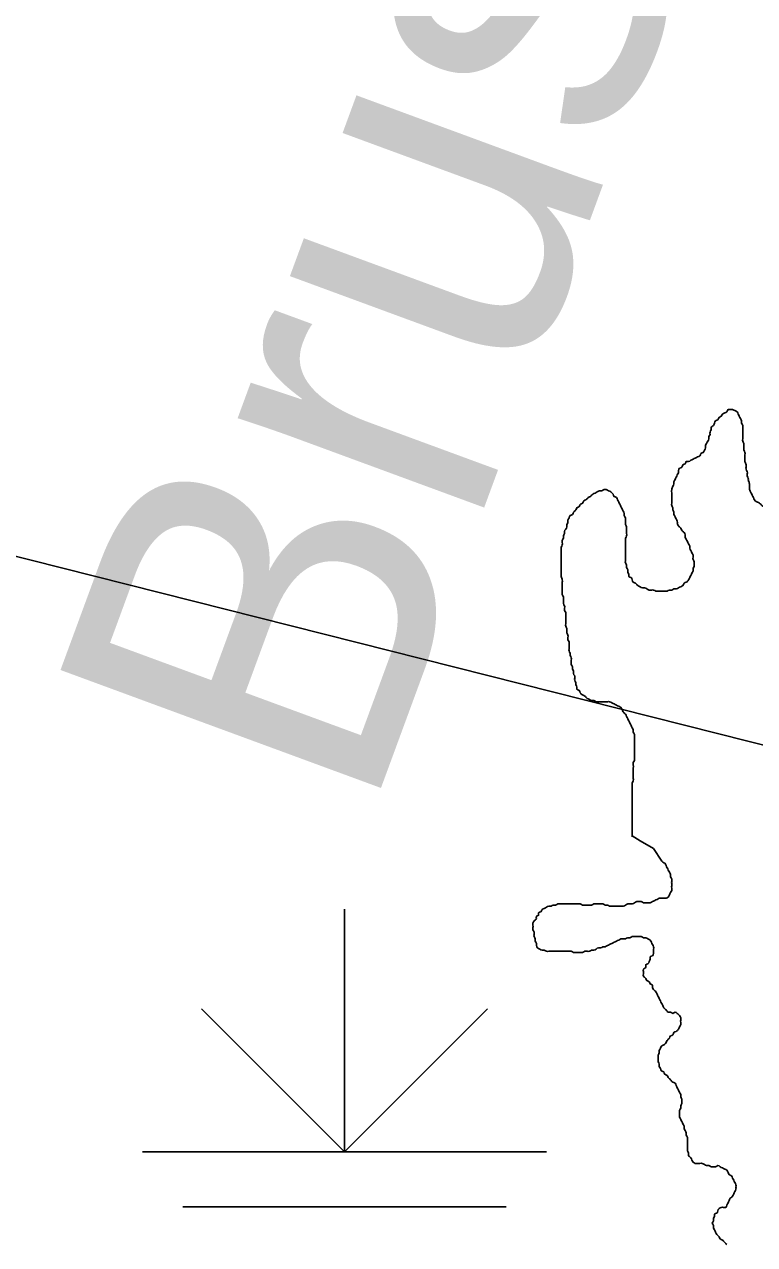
# Model space of a CAD drawing. Extents: x 813775 to 1157140, y 1757555 to 1979907.
# Drawn here: x 1039048 to 1040854, y 1824900 to 1827918 of the extents above; entities that cross this region are included whole.
import ezdxf

# ---------------------------------------------------------------- set-up
doc = ezdxf.new("R2010")
doc.units = 0
for name, color, linetype in [('Level 35', 7, 'Continuous'), ('Level 44', 7, 'Continuous'), ('R_Draft', 7, 'Continuous')]:
    doc.layers.add(name, color=color, linetype=linetype)

msp = doc.modelspace()

# ---------------------------------------------------------------- linework, layer by layer
at = {"layer": 'Level 35'}
msp.add_lwpolyline([(1040551.6, 1825910.3), (1040571.2, 1825898.6), (1040604.6, 1825879.1), (1040625.1, 1825848.4)], dxfattribs=at)
for points in [[(1040838.9, 1826789.4), (1040841.7, 1826781), (1040841.7, 1826775.4), (1040841.7, 1826769.8), (1040844.5, 1826761.4), (1040847.3, 1826755.9), (1040850.1, 1826750.3), (1040852.9, 1826744.7), (1040855.7, 1826739.1), (1040861.3, 1826736.3), (1040866.8, 1826733.5), (1040872.4, 1826728), (1040878, 1826725.2), (1040883.6, 1826725.2), (1040889.2, 1826722.4), (1040894.7, 1826719.6), (1040900.3, 1826716.8), (1040905.9, 1826716.8), (1040911.5, 1826719.6), (1040917.1, 1826722.4), (1040919.8, 1826728), (1040925.4, 1826733.5), (1040928.2, 1826739.1), (1040931, 1826744.7), (1040936.6, 1826750.3), (1040939.4, 1826755.9), (1040942.2, 1826761.4), (1040944.9, 1826767), (1040947.7, 1826772.6), (1040950.5, 1826781), (1040953.3, 1826786.6), (1040956.1, 1826792.1), (1040958.9, 1826797.7), (1040958.9, 1826803.3), (1040961.7, 1826808.9), (1040961.7, 1826814.5), (1040964.5, 1826820.1), (1040964.5, 1826825.6), (1040967.3, 1826831.2), (1040967.3, 1826836.8), (1040970.1, 1826842.4), (1040972.8, 1826848), (1040972.8, 1826853.5), (1040975.6, 1826859.1), (1040978.4, 1826864.7), (1040978.4, 1826870.3), (1040981.2, 1826875.9), (1040984, 1826881.4), (1040984, 1826887), (1040986.8, 1826892.6), (1040989.6, 1826898.2), (1040992.4, 1826903.8), (1040992.4, 1826909.4), (1040997.9, 1826914.9), (1040997.9, 1826920.5), (1041000.7, 1826926.1), (1041003.5, 1826931.7), (1041006.3, 1826937.3), (1041009.1, 1826942.8), (1041011.9, 1826948.4), (1041014.7, 1826954), (1041017.5, 1826959.6), (1041020.3, 1826965.2), (1041023, 1826970.7), (1041025.8, 1826976.3), (1041028.6, 1826981.9), (1041031.4, 1826987.5), (1041034.2, 1826993.1), (1041039.8, 1826998.7), (1041042.6, 1827004.2), (1041048.2, 1827009.8), (1041050.9, 1827015.4), (1041056.5, 1827021), (1041059.3, 1827026.6), (1041062.1, 1827032.1), (1041067.7, 1827034.9), (1041070.5, 1827040.5), (1041073.3, 1827046.1), (1041076, 1827051.7), (1041081.6, 1827054.5), (1041084.4, 1827060), (1041087.2, 1827065.6), (1041090, 1827071.2), (1041092.8, 1827076.8), (1041095.6, 1827082.4), (1041095.6, 1827088), (1041095.6, 1827093.5), (1041101.2, 1827111.4)], [(1040663.2, 1826683.3), (1040663.2, 1826688.9), (1040660.4, 1826694.5), (1040657.6, 1826700.1), (1040654.8, 1826705.6), (1040654.8, 1826711.2), (1040652.1, 1826716.8), (1040652.1, 1826722.4), (1040649.3, 1826728), (1040649.3, 1826733.5), (1040649.3, 1826739.1), (1040649.3, 1826744.7), (1040649.3, 1826750.3), (1040649.3, 1826758.7), (1040649.3, 1826767), (1040652.1, 1826775.4), (1040654.8, 1826781), (1040654.8, 1826786.6), (1040657.6, 1826792.1), (1040660.4, 1826797.7), (1040663.2, 1826803.3), (1040666, 1826808.9), (1040666, 1826814.5), (1040668.8, 1826820.1), (1040674.4, 1826822.8), (1040677.2, 1826828.4), (1040682.7, 1826831.2), (1040685.5, 1826836.8), (1040691.1, 1826836.8), (1040696.7, 1826839.6), (1040702.3, 1826842.4), (1040707.8, 1826845.2), (1040713.4, 1826848), (1040719, 1826850.7), (1040721.8, 1826856.3), (1040727.4, 1826859.1), (1040730.2, 1826864.7), (1040733, 1826870.3), (1040733, 1826875.9), (1040735.7, 1826881.4), (1040738.5, 1826887), (1040741.3, 1826892.6), (1040741.3, 1826898.2), (1040744.1, 1826903.8), (1040744.1, 1826909.4), (1040746.9, 1826914.9), (1040746.9, 1826920.5), (1040752.5, 1826926.1), (1040755.3, 1826931.7), (1040758.1, 1826937.3), (1040763.6, 1826940), (1040766.4, 1826945.6), (1040772, 1826948.4), (1040774.8, 1826954), (1040780.4, 1826956.8), (1040785.9, 1826959.6), (1040788.7, 1826965.2), (1040794.3, 1826965.2), (1040799.9, 1826965.2), (1040805.5, 1826962.4), (1040811.1, 1826959.6), (1040813.8, 1826954), (1040816.6, 1826948.4), (1040819.4, 1826942.8), (1040822.2, 1826937.3), (1040822.2, 1826931.7), (1040825, 1826926.1), (1040825, 1826920.5), (1040825, 1826914.9), (1040825, 1826909.4), (1040825, 1826903.8), (1040825, 1826898.2), (1040825, 1826892.6), (1040825, 1826887), (1040827.8, 1826881.4), (1040827.8, 1826875.9), (1040827.8, 1826870.3), (1040827.8, 1826864.7), (1040830.6, 1826859.1), (1040830.6, 1826853.5), (1040830.6, 1826848), (1040830.6, 1826842.4), (1040830.6, 1826836.8), (1040833.4, 1826828.4), (1040833.4, 1826822.8), (1040833.4, 1826817.3), (1040836.2, 1826811.7), (1040836.2, 1826806.1), (1040836.2, 1826800.5), (1040838.9, 1826794.9), (1040838.9, 1826789.4)], [(1040409.4, 1826306.6), (1040406.6, 1826312.2), (1040406.6, 1826317.7), (1040403.8, 1826323.3), (1040403.8, 1826328.9), (1040401, 1826334.5), (1040401, 1826340.1), (1040401, 1826345.6), (1040401, 1826351.2), (1040398.2, 1826356.8), (1040398.2, 1826362.4), (1040395.4, 1826368), (1040395.4, 1826373.5), (1040395.4, 1826379.1), (1040395.4, 1826384.7), (1040395.4, 1826390.3), (1040392.6, 1826395.9), (1040392.6, 1826401.5), (1040392.6, 1826407), (1040389.9, 1826412.6), (1040389.9, 1826418.2), (1040389.9, 1826423.8), (1040387.1, 1826429.4), (1040387.1, 1826434.9), (1040387.1, 1826440.5), (1040387.1, 1826446.1), (1040387.1, 1826451.7), (1040387.1, 1826457.3), (1040387.1, 1826462.8), (1040384.3, 1826468.4), (1040384.3, 1826474), (1040384.3, 1826479.6), (1040381.5, 1826485.2), (1040381.5, 1826490.8), (1040381.5, 1826496.3), (1040381.5, 1826501.9), (1040378.7, 1826507.5), (1040378.7, 1826513.1), (1040378.7, 1826518.7), (1040378.7, 1826524.2), (1040378.7, 1826529.8), (1040378.7, 1826538.2), (1040378.7, 1826543.8), (1040375.9, 1826552.1), (1040375.9, 1826557.7), (1040375.9, 1826566.1), (1040375.9, 1826574.5), (1040375.9, 1826580.1), (1040375.9, 1826585.6), (1040375.9, 1826591.2), (1040375.9, 1826596.8), (1040375.9, 1826602.4), (1040375.9, 1826608), (1040375.9, 1826613.5), (1040375.9, 1826619.1), (1040375.9, 1826624.7), (1040378.7, 1826630.3), (1040378.7, 1826635.9), (1040378.7, 1826641.4), (1040381.5, 1826647), (1040381.5, 1826652.6), (1040384.3, 1826658.2), (1040384.3, 1826663.8), (1040387.1, 1826669.4), (1040389.9, 1826674.9), (1040389.9, 1826680.5), (1040392.6, 1826686.1), (1040392.6, 1826691.7), (1040395.4, 1826697.3), (1040398.2, 1826702.8), (1040403.8, 1826705.6), (1040406.6, 1826711.2), (1040412.2, 1826716.8), (1040415, 1826722.4), (1040420.5, 1826725.2), (1040423.3, 1826730.7), (1040428.9, 1826733.5), (1040431.7, 1826739.1), (1040437.3, 1826741.9), (1040442.9, 1826747.5), (1040448.4, 1826750.3), (1040454, 1826755.9), (1040459.6, 1826758.7), (1040465.2, 1826761.4), (1040470.7, 1826764.2), (1040476.3, 1826764.2), (1040481.9, 1826767), (1040487.5, 1826767), (1040493.1, 1826764.2), (1040498.6, 1826761.4), (1040504.2, 1826755.9)], [(1040504.2, 1826755.9), (1040507, 1826750.3), (1040512.6, 1826747.5), (1040515.4, 1826741.9), (1040518.2, 1826736.3), (1040521, 1826730.7), (1040523.7, 1826725.2), (1040526.5, 1826719.6), (1040529.3, 1826714), (1040532.1, 1826708.4), (1040532.1, 1826702.8), (1040534.9, 1826697.3), (1040534.9, 1826691.7), (1040534.9, 1826686.1), (1040534.9, 1826680.5), (1040537.7, 1826674.9), (1040537.7, 1826669.4), (1040537.7, 1826663.8), (1040537.7, 1826658.2), (1040537.7, 1826652.6), (1040534.9, 1826647), (1040534.9, 1826641.4), (1040534.9, 1826635.9), (1040534.9, 1826630.3), (1040534.9, 1826624.7), (1040534.9, 1826619.1), (1040534.9, 1826613.5), (1040534.9, 1826608), (1040534.9, 1826602.4), (1040534.9, 1826596.8), (1040534.9, 1826591.2), (1040534.9, 1826585.6), (1040537.7, 1826580.1), (1040537.7, 1826574.5), (1040540.5, 1826568.9), (1040540.5, 1826563.3), (1040543.3, 1826557.7), (1040543.3, 1826552.1), (1040548.8, 1826549.4), (1040551.6, 1826543.8), (1040554.4, 1826538.2), (1040560, 1826535.4), (1040565.6, 1826529.8), (1040571.2, 1826527), (1040576.7, 1826524.2), (1040582.3, 1826524.2), (1040587.9, 1826521.5), (1040593.5, 1826518.7), (1040599.1, 1826518.7), (1040604.6, 1826518.7), (1040610.2, 1826515.9), (1040615.8, 1826515.9), (1040621.4, 1826515.9), (1040627, 1826515.9), (1040632.5, 1826515.9), (1040638.1, 1826515.9), (1040643.7, 1826518.7), (1040649.3, 1826518.7), (1040654.8, 1826521.5), (1040660.4, 1826521.5), (1040666, 1826524.2), (1040671.6, 1826527), (1040677.2, 1826529.8), (1040680, 1826535.4), (1040685.5, 1826538.2), (1040691.1, 1826543.8), (1040693.9, 1826549.4), (1040696.7, 1826554.9), (1040699.5, 1826560.5), (1040702.3, 1826566.1), (1040702.3, 1826571.7), (1040705.1, 1826577.3), (1040705.1, 1826582.8), (1040705.1, 1826588.4), (1040702.3, 1826594), (1040702.3, 1826599.6), (1040702.3, 1826605.2), (1040699.5, 1826610.8), (1040696.7, 1826616.3), (1040693.9, 1826621.9), (1040693.9, 1826627.5), (1040691.1, 1826633.1), (1040688.3, 1826638.7), (1040685.5, 1826644.2), (1040682.7, 1826649.8), (1040682.7, 1826655.4), (1040680, 1826661), (1040674.4, 1826666.6), (1040671.6, 1826672.1), (1040666, 1826677.7), (1040663.2, 1826683.3)], [(1040551.6, 1825908.6), (1040551.6, 1825910.3), (1040551.6, 1825915.9), (1040551.6, 1825921.5), (1040551.6, 1825927), (1040551.6, 1825935.4), (1040551.6, 1825941), (1040551.6, 1825946.6), (1040551.6, 1825952.2), (1040551.6, 1825957.7), (1040551.6, 1825963.3), (1040551.6, 1825968.9), (1040551.6, 1825974.5), (1040551.6, 1825980.1), (1040551.6, 1825985.6), (1040551.6, 1825991.2), (1040551.6, 1825996.8), (1040551.6, 1826002.4), (1040551.6, 1826008), (1040551.6, 1826013.6), (1040551.6, 1826019.1), (1040551.6, 1826024.7), (1040551.6, 1826030.3), (1040551.6, 1826035.9), (1040551.6, 1826041.5), (1040554.4, 1826047), (1040554.4, 1826052.6), (1040554.4, 1826058.2), (1040554.4, 1826063.8), (1040554.4, 1826069.4), (1040554.4, 1826077.7), (1040554.4, 1826086.1), (1040554.4, 1826091.7), (1040557.2, 1826097.3), (1040557.2, 1826102.9), (1040557.2, 1826111.2), (1040557.2, 1826116.8), (1040557.2, 1826122.4), (1040557.2, 1826128), (1040557.2, 1826133.5), (1040557.2, 1826139.1), (1040557.2, 1826144.7), (1040557.2, 1826150.3), (1040557.2, 1826155.9), (1040557.2, 1826161.5), (1040554.4, 1826167), (1040554.4, 1826172.6), (1040551.6, 1826178.2), (1040548.8, 1826183.8), (1040546.1, 1826189.4), (1040543.3, 1826194.9), (1040540.5, 1826200.5), (1040537.7, 1826206.1), (1040534.9, 1826211.7), (1040529.3, 1826217.3), (1040526.5, 1826222.9), (1040523.7, 1826228.4), (1040518.2, 1826231.2), (1040512.6, 1826234), (1040507, 1826236.8), (1040501.4, 1826239.6), (1040495.8, 1826242.4), (1040490.3, 1826242.4), (1040484.7, 1826242.4), (1040479.1, 1826242.4), (1040473.5, 1826242.4), (1040468, 1826242.4), (1040462.4, 1826242.4), (1040456.8, 1826245.2), (1040451.2, 1826245.2), (1040445.6, 1826248), (1040440.1, 1826250.8), (1040434.5, 1826256.3), (1040428.9, 1826259.1), (1040423.3, 1826264.7), (1040420.5, 1826270.3), (1040415, 1826273.1), (1040415, 1826278.7), (1040412.2, 1826284.2), (1040412.2, 1826289.8), (1040409.4, 1826295.4), (1040409.4, 1826301), (1040409.4, 1826306.6)], [(1040625.1, 1825848.4), (1040627, 1825845.6), (1040632.5, 1825842.8), (1040635.3, 1825837.2), (1040638.1, 1825831.6), (1040640.9, 1825826), (1040643.7, 1825820.5), (1040646.5, 1825814.9), (1040646.5, 1825809.3), (1040649.3, 1825803.7), (1040649.3, 1825798.1), (1040649.3, 1825792.6), (1040649.3, 1825787), (1040649.3, 1825781.4), (1040649.3, 1825775.8), (1040646.5, 1825770.2), (1040643.7, 1825764.6), (1040640.9, 1825759.1), (1040635.3, 1825756.3), (1040629.7, 1825756.3), (1040624.2, 1825756.3), (1040618.6, 1825756.3), (1040613, 1825753.5), (1040607.4, 1825750.7), (1040601.8, 1825747.9), (1040596.3, 1825745.1), (1040590.7, 1825745.1), (1040585.1, 1825745.1), (1040579.5, 1825745.1), (1040574, 1825747.9), (1040568.4, 1825747.9)], [(1040568.4, 1825747.9), (1040562.8, 1825747.9), (1040557.2, 1825745.1), (1040551.6, 1825742.3), (1040546.1, 1825742.3), (1040540.5, 1825742.3), (1040534.9, 1825739.5), (1040529.3, 1825736.7), (1040523.7, 1825736.7), (1040518.2, 1825736.7), (1040512.6, 1825736.7), (1040507, 1825736.7), (1040501.4, 1825736.7), (1040495.8, 1825736.7), (1040490.3, 1825739.5), (1040484.7, 1825739.5), (1040479.1, 1825742.3), (1040473.5, 1825742.3), (1040468, 1825742.3), (1040462.4, 1825742.3), (1040456.8, 1825742.3), (1040451.2, 1825739.5), (1040445.6, 1825739.5), (1040440.1, 1825739.5), (1040434.5, 1825739.5), (1040428.9, 1825739.5), (1040423.3, 1825742.3), (1040417.7, 1825742.3), (1040412.2, 1825742.3), (1040406.6, 1825742.3), (1040401, 1825742.3), (1040395.4, 1825742.3), (1040389.9, 1825742.3), (1040384.3, 1825742.3), (1040378.7, 1825742.3), (1040373.1, 1825742.3), (1040367.5, 1825742.3), (1040362, 1825739.5), (1040356.4, 1825739.5), (1040350.8, 1825736.7), (1040345.2, 1825736.7), (1040339.6, 1825734), (1040334.1, 1825731.2), (1040328.5, 1825728.4), (1040325.7, 1825722.8), (1040320.1, 1825720), (1040320.1, 1825714.4), (1040314.5, 1825711.6), (1040314.5, 1825706), (1040309, 1825700.5), (1040306.2, 1825694.9), (1040306.2, 1825689.3), (1040306.2, 1825683.7), (1040306.2, 1825678.1), (1040309, 1825672.6), (1040309, 1825667), (1040309, 1825661.4), (1040311.7, 1825655.8), (1040311.7, 1825650.2), (1040314.5, 1825644.6), (1040314.5, 1825639.1), (1040317.3, 1825633.5), (1040322.9, 1825630.7), (1040328.5, 1825627.9), (1040334.1, 1825627.9), (1040339.6, 1825625.1), (1040345.2, 1825625.1), (1040350.8, 1825625.1), (1040356.4, 1825625.1), (1040362, 1825625.1), (1040367.5, 1825625.1), (1040373.1, 1825625.1), (1040378.7, 1825625.1), (1040384.3, 1825625.1), (1040389.9, 1825625.1), (1040395.4, 1825625.1), (1040401, 1825625.1), (1040406.6, 1825622.3), (1040412.2, 1825622.3), (1040417.7, 1825622.3), (1040423.3, 1825622.3), (1040428.9, 1825622.3), (1040434.5, 1825625.1), (1040440.1, 1825625.1), (1040445.6, 1825625.1), (1040451.2, 1825627.9), (1040456.8, 1825627.9), (1040462.4, 1825630.7), (1040468, 1825633.5), (1040473.5, 1825633.5), (1040479.1, 1825636.3)], [(1040479.1, 1825636.3), (1040484.7, 1825636.3), (1040490.3, 1825639.1), (1040495.8, 1825641.9), (1040501.4, 1825644.6), (1040507, 1825647.4), (1040512.6, 1825650.2), (1040518.2, 1825653), (1040523.7, 1825655.8), (1040529.3, 1825655.8), (1040534.9, 1825655.8), (1040540.5, 1825658.6), (1040546.1, 1825658.6), (1040551.6, 1825661.4), (1040557.2, 1825661.4), (1040562.8, 1825661.4), (1040568.4, 1825661.4), (1040574, 1825661.4), (1040579.5, 1825658.6), (1040585.1, 1825658.6), (1040590.7, 1825655.8), (1040596.3, 1825653), (1040599.1, 1825647.4), (1040601.8, 1825641.9), (1040604.6, 1825636.3), (1040604.6, 1825630.7), (1040604.6, 1825625.1), (1040604.6, 1825619.5), (1040601.8, 1825614), (1040596.3, 1825611.2), (1040596.3, 1825605.6), (1040593.5, 1825600), (1040590.7, 1825594.4), (1040585.1, 1825591.6), (1040585.1, 1825586), (1040579.5, 1825580.5), (1040579.5, 1825574.9), (1040579.5, 1825569.3), (1040579.5, 1825563.7), (1040585.1, 1825558.1), (1040587.9, 1825552.6), (1040593.5, 1825549.8), (1040596.3, 1825544.2), (1040601.8, 1825541.4), (1040601.8, 1825535.8), (1040604.6, 1825530.2), (1040610.2, 1825524.7), (1040613, 1825519.1), (1040615.8, 1825513.5), (1040618.6, 1825507.9), (1040621.4, 1825502.3), (1040624.2, 1825496.7), (1040627, 1825491.2), (1040629.7, 1825485.6), (1040635.3, 1825480), (1040640.9, 1825474.4), (1040646.5, 1825474.4), (1040652.1, 1825471.6), (1040657.6, 1825474.4), (1040663.2, 1825471.6), (1040668.8, 1825466), (1040671.6, 1825460.5), (1040671.6, 1825454.9), (1040671.6, 1825449.3), (1040671.6, 1825443.7), (1040668.8, 1825438.1), (1040666, 1825432.6), (1040660.4, 1825427), (1040654.8, 1825424.2), (1040652.1, 1825418.6), (1040646.5, 1825415.8), (1040643.7, 1825410.2), (1040638.1, 1825404.7), (1040635.3, 1825399.1), (1040629.7, 1825393.5), (1040624.2, 1825390.7), (1040621.4, 1825385.1), (1040618.6, 1825379.5), (1040618.6, 1825374), (1040615.8, 1825368.4), (1040615.8, 1825362.8), (1040615.8, 1825357.2), (1040615.8, 1825351.6), (1040618.6, 1825346.1), (1040618.6, 1825340.5), (1040621.4, 1825334.9), (1040624.2, 1825329.3), (1040629.7, 1825326.5), (1040632.5, 1825320.9), (1040638.1, 1825318.1), (1040640.9, 1825312.6)], [(1040640.9, 1825312.6), (1040646.5, 1825307), (1040652.1, 1825301.4), (1040657.6, 1825298.6), (1040660.4, 1825293), (1040663.2, 1825287.4), (1040666, 1825281.9), (1040668.8, 1825276.3), (1040671.6, 1825270.7), (1040671.6, 1825265.1), (1040674.4, 1825259.5), (1040674.4, 1825254), (1040674.4, 1825248.4), (1040671.6, 1825242.8), (1040671.6, 1825237.2), (1040668.8, 1825231.6), (1040668.8, 1825226.1), (1040668.8, 1825220.5), (1040668.8, 1825214.9), (1040671.6, 1825209.3), (1040674.4, 1825203.7), (1040677.2, 1825198.1), (1040680, 1825192.6), (1040680, 1825187), (1040682.7, 1825181.4), (1040685.5, 1825175.8), (1040685.5, 1825170.2), (1040688.3, 1825164.7), (1040688.3, 1825159.1), (1040688.3, 1825153.5), (1040688.3, 1825147.9), (1040688.3, 1825142.3), (1040688.3, 1825136.8), (1040688.3, 1825131.2), (1040691.1, 1825125.6), (1040691.1, 1825120), (1040696.7, 1825114.4), (1040699.5, 1825108.8), (1040702.3, 1825103.3), (1040707.8, 1825100.5), (1040713.4, 1825100.5), (1040719, 1825100.5), (1040724.6, 1825100.5), (1040730.2, 1825097.7), (1040735.7, 1825094.9), (1040741.3, 1825094.9), (1040746.9, 1825092.1), (1040752.5, 1825092.1), (1040758.1, 1825092.1), (1040763.6, 1825094.9), (1040769.2, 1825092.1), (1040774.8, 1825089.3), (1040780.4, 1825086.5), (1040785.9, 1825083.7), (1040788.7, 1825078.1), (1040791.5, 1825072.6), (1040797.1, 1825069.8), (1040799.9, 1825064.2), (1040802.7, 1825058.6), (1040805.5, 1825053), (1040808.3, 1825047.5), (1040808.3, 1825041.9), (1040808.3, 1825036.3), (1040805.5, 1825030.7), (1040802.7, 1825025.1), (1040799.9, 1825019.5), (1040794.3, 1825014), (1040791.5, 1825008.4), (1040788.7, 1825002.8), (1040785.9, 1824997.2), (1040783.2, 1824991.6), (1040777.6, 1824991.6), (1040772, 1824991.6), (1040766.4, 1824988.8), (1040763.6, 1824983.3), (1040760.8, 1824977.7), (1040755.3, 1824974.9), (1040755.3, 1824969.3), (1040752.5, 1824963.7), (1040752.5, 1824958.1), (1040749.7, 1824952.6), (1040752.5, 1824947), (1040752.5, 1824941.4), (1040755.3, 1824935.8), (1040758.1, 1824930.2), (1040760.8, 1824924.7), (1040766.4, 1824919.1), (1040769.2, 1824913.5), (1040774.8, 1824910.7), (1040780.4, 1824905.1), (1040785.9, 1824899.5)]]:
    msp.add_spline(points, degree=3, dxfattribs=at)
at = {"layer": 'Level 44'}
for p, q in [((1039840, 1825729.2), (1039840, 1825129.2)), ((1039840, 1825129.2), (1039486.5, 1825482.7)), ((1039840, 1825129.2), (1040193.6, 1825482.7)), ((1039340, 1825129.2), (1040340, 1825129.2)), ((1039440, 1824992.9), (1040240, 1824992.9))]:
    msp.add_line(p, q, dxfattribs=at)
at = {"layer": 'R_Draft'}
msp.add_line((1092628.5, 1813061.2), (1002488.6, 1835832.3), dxfattribs=at)

# ---------------------------------------------------------------- texts
at = {"layer": 'Level 35'}
msp.add_text('Brushy', height=844.8, rotation=69.7926, dxfattribs=at).set_placement((1039898.1, 1825942.1))

doc.saveas('drawing.dxf')
